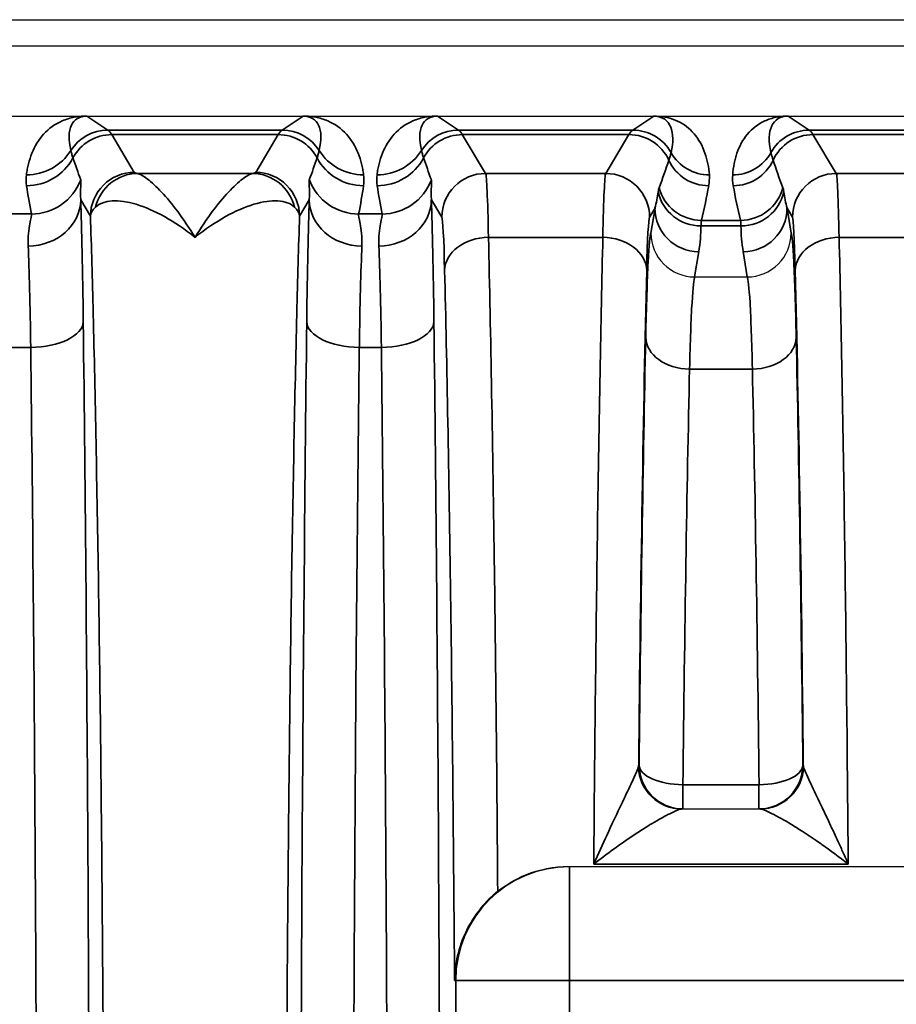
# Model space of a CAD drawing. Header units: millimetres. Extents: x 399 to 6233, y -1870 to 1602.
# Tile 543 of 656: x 6044 to 6054, y -98 to -86. Entities that reach past the tile are written whole.
import ezdxf

# ---------------------------------------------------------------- set-up
doc = ezdxf.new("R2010")
doc.units = ezdxf.units.MM
doc.layers.add('可見 (ISO)', color=7, linetype='Continuous', lineweight=25)
doc.layers.add('窄部可見 (ISO)', color=7, linetype='Continuous', lineweight=35)

msp = doc.modelspace()

# ---------------------------------------------------------------- linework, layer by layer
at = {"layer": '可見 (ISO)'}
for p, q in [((5974.43, -86.296), (6087.43, -86.296)), ((6083.18, -86.596), (5978.68, -86.596)), ((5978.68, -87.396), (6083.18, -87.396)), ((6051.879, -89.23), (6051.88, -89.23)), ((6051.88, -89.23), (6052.479, -89.23)), ((6052.479, -89.23), (6052.48, -89.23)), ((6051.734, -95.296), (6052.625, -95.296)), ((6050.441, -95.952), (6050.453, -95.952)), ((6050.453, -95.952), (6061.907, -95.952))]:
    msp.add_line(p, q, dxfattribs=at)
for start, end in [(241.9654, 241.9662), (283.612, 283.6128)]:
    msp.add_arc((6052.595, -92.296), 3, start, end, dxfattribs=at)
for points, knots in [([(6044.911, -87.396), (6044.918, -87.396), (6044.925, -87.396), (6044.931, -87.396), (6044.937, -87.396), (6044.942, -87.396), (6044.947, -87.396)], [0.00000000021, 0.00000000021, 0.00000000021, 0.00000000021, 0.00002113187, 0.00002113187, 0.00002113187, 0.0000394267, 0.0000394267, 0.0000394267, 0.0000394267]), ([(6047.412, -87.396), (6047.418, -87.396), (6047.424, -87.396), (6047.432, -87.396), (6047.437, -87.396), (6047.443, -87.396), (6047.449, -87.396)], [-0.00000491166, -0.00000491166, -0.00000491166, -0.00000491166, 0.00001772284, 0.00001772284, 0.00001772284, 0.00003506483, 0.00003506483, 0.00003506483, 0.00003506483]), ([(6048.911, -87.396), (6048.918, -87.396), (6048.925, -87.396), (6048.931, -87.396), (6048.937, -87.396), (6048.942, -87.396), (6048.947, -87.396)], [0.00000000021, 0.00000000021, 0.00000000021, 0.00000000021, 0.00002113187, 0.00002113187, 0.00002113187, 0.0000394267, 0.0000394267, 0.0000394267, 0.0000394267]), ([(6052.915, -87.396), (6052.921, -87.396), (6052.928, -87.396), (6052.934, -87.396), (6052.939, -87.396), (6052.943, -87.396), (6052.947, -87.396)], [0.00000000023, 0.00000000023, 0.00000000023, 0.00000000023, 0.00001896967, 0.00001896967, 0.00001896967, 0.00003403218, 0.00003403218, 0.00003403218, 0.00003403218]), ([(6051.38, -88.731), (6051.38, -88.862), (6051.434, -88.991), (6051.527, -89.083), (6051.619, -89.175), (6051.747, -89.229), (6051.879, -89.23)], [-0.0000151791, -0.0000151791, -0.0000151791, -0.0000151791, 0.0003786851, 0.0003786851, 0.0003786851, 0.0007725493, 0.0007725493, 0.0007725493, 0.0007725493]), ([(6052.48, -89.23), (6052.612, -89.229), (6052.741, -89.175), (6052.833, -89.083), (6052.925, -88.991), (6052.979, -88.861), (6052.979, -88.731)], [0, 0, 0, 0, 0.0003900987, 0.0003900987, 0.0003900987, 0.0007801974, 0.0007801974, 0.0007801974, 0.0007801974]), ([(6049.633, -96.235), (6049.726, -96.161), (6049.833, -96.096), (6050.106, -95.984), (6050.278, -95.952), (6050.441, -95.952)], [-0.08433896, -0.08433896, -0.08433896, -0.08433896, -0.048819, -0.048819, 0, 0, 0, 0]), ([(6049.633, -96.235), (6049.564, -96.29), (6049.499, -96.354), (6049.372, -96.508), (6049.314, -96.599), (6049.225, -96.785), (6049.193, -96.878), (6049.151, -97.063), (6049.141, -97.155), (6049.14, -97.248), (6049.14, -97.25), (6049.14, -97.252)], [0.0000025, 0.0000025, 0.0000025, 0.0000025, 0.0273791, 0.0273791, 0.0597, 0.0597, 0.089653, 0.089653, 0.1184213, 0.1184213, 0.1189519, 0.1189519, 0.1189519, 0.1189519])]:
    msp.add_open_spline(points, degree=3, knots=knots, dxfattribs=at)
at = {"layer": '窄部可見 (ISO)'}
for p, q in [((6044.947, -87.396), (6045.185, -87.555)), ((6047.174, -87.555), (6047.412, -87.396)), ((6048.947, -87.396), (6049.185, -87.555)), ((6051.174, -87.555), (6051.413, -87.396)), ((6052.947, -87.396), (6053.185, -87.555)), ((6045.185, -87.555), (6047.174, -87.555)), ((6049.185, -87.555), (6051.174, -87.555)), ((6053.185, -87.555), (6055.174, -87.555)), ((6047.13, -87.606), (6045.229, -87.606)), ((6045.229, -87.606), (6045.487, -88.037)), ((6046.872, -88.037), (6047.13, -87.606)), ((6051.13, -87.606), (6049.229, -87.606)), ((6049.229, -87.606), (6049.495, -88.049)), ((6050.865, -88.049), (6051.13, -87.606)), ((6055.13, -87.606), (6053.229, -87.606)), ((6053.229, -87.606), (6053.495, -88.049)), ((6045.523, -88.049), (6046.836, -88.049)), ((6049.495, -88.049), (6050.865, -88.049)), ((6053.495, -88.049), (6054.865, -88.049)), ((6044.987, -88.536), (6044.876, -88.351)), ((6047.483, -88.351), (6047.372, -88.536)), ((6048.995, -88.549), (6048.876, -88.351)), ((6051.427, -88.446), (6051.364, -88.549)), ((6051.38, -88.731), (6051.427, -88.446)), ((6052.995, -88.549), (6052.933, -88.446)), ((6052.933, -88.446), (6052.979, -88.731)), ((6044.046, -88.511), (6044.314, -88.511)), ((6048.046, -88.511), (6048.314, -88.511)), ((6051.956, -88.584), (6052.403, -88.584)), ((6052.408, -88.648), (6051.951, -88.648)), ((6050.832, -88.778), (6049.527, -88.778)), ((6054.832, -88.778), (6053.527, -88.778)), ((6051.926, -88.941), (6051.879, -89.23)), ((6052.48, -89.23), (6052.433, -88.941)), ((6044.305, -90.034), (6044.054, -90.034)), ((6048.305, -90.034), (6048.054, -90.034)), ((6051.821, -90.28), (6052.538, -90.28)), ((6051.241, -94.796), (6051.246, -94.796)), ((6053.113, -94.796), (6053.119, -94.796)), ((6051.746, -95.02), (6052.613, -95.02)), ((6051.746, -95.296), (6051.746, -95.02)), ((6052.613, -95.296), (6052.613, -95.02)), ((6050.453, -97.252), (6050.453, -95.952)), ((6053.631, -95.925), (6050.728, -95.925)), ((6049.153, -97.252), (6049.14, -97.252)), ((6049.153, -108.34), (6049.153, -97.252)), ((6050.453, -97.252), (6049.153, -97.252)), ((6061.907, -97.252), (6050.453, -97.252)), ((6050.453, -97.252), (6050.453, -108.34))]:
    msp.add_line(p, q, dxfattribs=at)
for centre, major_axis, ratio, start_param, end_param in [((6045.46, -88.238), (-0.641, 0.802), 0.399262, 5.974018, 6.980681), ((6046.899, -88.238), (0.641, 0.802), 0.399262, 5.585689, 6.592352), ((6049.46, -88.238), (-0.641, 0.802), 0.399262, 5.974018, 6.980681), ((6051.42, -87.408), (-0.0748, 0.0028), 0.15772, 4.612064, 4.818035), ((6051.444, -86.897), (-0.021, -0.5), 0.582239, 0.017982, 0.072335), ((6053.414, -88.207), (-0.601, 0.77), 0.425498, 5.962372, 7.023252), ((6045.185, -88.055), (-0.277, -0.416), 0.999683, 3.729704, 4.736367), ((6045.156, -187.589), (0, 100.043), 0.020838, 6.248286, 6.269226), ((6047.203, -187.589), (0, 100.043), 0.020838, 0.01396, 0.034899), ((6047.174, -88.055), (-0.277, 0.416), 0.999683, 4.688411, 5.695074), ((6049.185, -88.055), (-0.277, -0.416), 0.999683, 3.729704, 4.736367), ((6049.156, -187.589), (0, 100.043), 0.020838, 6.248286, 6.269226), ((6051.203, -187.589), (0, 100.043), 0.020838, 0.01396, 0.034899), ((6051.174, -88.055), (-0.277, 0.416), 0.999683, 4.634194, 5.695074), ((6053.185, -88.055), (-0.277, -0.416), 0.999683, 3.729704, 4.790584), ((6053.156, -187.589), (0, 100.043), 0.020838, 6.248286, 6.269226), ((6045.229, -88.106), (-0.429, -0.257), 0.999172, 4.17245, 5.254458), ((6047.13, -88.106), (-0.429, 0.257), 0.999172, 4.17032, 5.252328), ((6049.229, -88.106), (-0.429, -0.257), 0.999172, 4.17245, 5.254458), ((6051.13, -88.106), (-0.429, 0.257), 0.999172, 4.11114, 5.252328), ((6053.229, -88.106), (-0.429, -0.257), 0.999172, 4.17245, 5.313638), ((6044.256, -87.467), (0.595, -0.075), 0.998245, 4.838078, 5.844438), ((6048.103, -87.467), (0.595, 0.075), 0.998245, 3.58034, 4.5867), ((6048.256, -87.467), (-0.595, 0.075), 0.998245, 1.696485, 2.702846), ((6044.258, -87.591), (0.594, 0.083), 0.998238, 4.573579, 5.655239), ((6045.682, -88.861), (-1.006, 2.097), 0.194686, 0.988663, 1.119241), ((6046.677, -88.861), (1.006, 2.097), 0.194686, 5.163945, 5.294522), ((6048.101, -87.591), (0.594, -0.083), 0.998238, 3.769539, 4.851199), ((6048.258, -87.591), (-0.594, -0.083), 0.998238, 1.431986, 2.513646), ((6049.682, -88.861), (-1.006, 2.097), 0.194686, 0.988663, 1.119241), ((6050.765, -88.715), (0.922, 1.951), 0.210639, 5.070965, 5.241361), ((6052.039, -87.69), (0.493, -0.084), 0.998222, 3.739582, 4.880401), ((6052.047, -87.567), (0.499, 0.035), 0.998264, 3.581597, 4.6421), ((6052.313, -87.567), (0.499, -0.035), 0.998264, 4.782678, 5.843181), ((6052.32, -87.69), (0.493, 0.084), 0.998222, 4.544377, 5.685196), ((6053.594, -88.715), (-0.922, 1.951), 0.210639, 1.041825, 1.21222), ((6044.314, -87.913), (0.588, 0.12), 0.998201, 4.511525, 5.723718), ((6045.523, -88.549), (0.093, 0.491), 0.982993, 0.191203, 1.520008), ((6046.836, -88.549), (-0.093, 0.491), 0.982993, 4.763177, 6.091983), ((6048.046, -87.913), (0.588, -0.12), 0.998201, 3.70106, 4.913253), ((6048.314, -87.913), (-0.588, -0.12), 0.998201, 1.369933, 2.582126), ((6049.495, -88.549), (-0.429, -0.257), 0.999172, 4.17245, 5.742515), ((6049.496, -90.58), (-0.003, 2.532), 0.018707, 5.503986, 6.245742), ((6050.863, -90.58), (0.003, 2.532), 0.018707, 0.037443, 0.7792), ((6050.865, -88.549), (-0.429, 0.257), 0.999172, 3.682263, 5.252328), ((6053.495, -88.549), (-0.429, -0.257), 0.999172, 4.17245, 5.742515), ((6053.496, -90.58), (-0.003, 2.532), 0.018707, 5.503986, 6.245742), ((6045.035, -88.945), (0.587, -1.898), 0.297416, 4.213099, 4.391173), ((6047.325, -88.945), (-0.587, -1.898), 0.297416, 1.892012, 2.070087), ((6049.035, -88.945), (0.587, -1.898), 0.297416, 4.213099, 4.391173), ((6051.956, -88.085), (0.485, -0.121), 0.998166, 3.64424, 4.955399), ((6051.354, -88.818), (-0.551, -1.727), 0.284402, 1.796759, 2.032053), ((6053.005, -88.818), (0.551, -1.727), 0.284402, 4.251132, 4.486426), ((6052.403, -88.085), (0.485, 0.121), 0.998166, 4.469379, 5.780538), ((6044.276, -88.351), (0.6, 0.023), 0.876399, 4.678969, 6.239685), ((6044.849, -91.028), (-0.007, 3.096), 0.02085, 5.141677, 5.75691), ((6047.51, -91.028), (0.007, 3.096), 0.02085, 0.526276, 1.141508), ((6048.083, -88.351), (-0.6, 0.023), 0.876399, 0.0435, 1.604216), ((6048.276, -88.351), (0.6, 0.023), 0.876399, 4.678969, 6.239685), ((6048.849, -91.028), (-0.007, 3.096), 0.02085, 5.141677, 5.75691), ((6050.926, -88.447), (0.316, 0.86), 0.52171, 4.902871, 5.118236), ((6051.951, -88.152), (-0.5, 0.002), 0.991894, 0.221473, 1.575179), ((6052.408, -88.152), (0.5, 0.002), 0.991894, 4.708006, 6.061712), ((6053.433, -88.447), (-0.316, 0.86), 0.52171, 1.164949, 1.380315), ((6051.926, -88.446), (-0.493, 0.081), 0.99168, 0.163411, 1.731546), ((6052.433, -88.446), (0.493, 0.081), 0.99168, 4.551639, 6.119774), ((6048.996, -90.658), (0.003, -2.11), 0.022449, 2.362381, 3.10414), ((6051.363, -90.658), (-0.003, -2.11), 0.022449, 3.179046, 3.920805), ((6052.996, -90.658), (0.003, -2.11), 0.022449, 2.362381, 3.10414), ((6051.433, -88.868), (-0.164, -0.971), 0.506318, 1.580737, 1.884292), ((6052.926, -88.868), (0.164, -0.971), 0.506318, 4.398893, 4.702449), ((6049.527, -89.156), (-0.5, -0.012), 0.756341, 4.694068, 6.251166), ((6050.832, -89.156), (0.5, -0.012), 0.756341, 0.032019, 1.589117), ((6053.527, -89.156), (-0.5, -0.012), 0.756341, 4.694068, 6.251166), ((6044.25, -91.108), (0.007, -2.58), 0.02502, 2.000071, 2.615298), ((6048.11, -91.108), (-0.007, -2.58), 0.02502, 3.667887, 4.283115), ((6048.25, -91.108), (0.007, -2.58), 0.02502, 2.000071, 2.615298), ((6051.579, -102.798), (0, -18.032), 0.020942, 3.854426, 4.252602), ((6052.78, -102.798), (0, 18.032), 0.020942, 5.172176, 5.570352), ((6044.305, -89.739), (0.6, 0.007), 0.49083, 4.706597, 6.259146), ((6048.054, -89.739), (-0.6, 0.007), 0.49083, 0.024039, 1.576589), ((6048.305, -89.739), (0.6, 0.007), 0.49083, 4.706597, 6.259146), ((6051.513, -100.454), (0.037, 15.127), 0.020036, 0.800388, 1.187453), ((6051.821, -89.919), (-0.5, 0.011), 0.722333, 0.030288, 1.586603), ((6052.538, -89.919), (0.5, 0.011), 0.722333, 4.696582, 6.252897), ((6052.846, -100.454), (0.037, -15.127), 0.020036, 1.954139, 2.341205), ((6043.82, -102.796), (0, -26), 0.02143, 1.570796, 2.083868), ((6047.82, -102.796), (0, -26), 0.02143, 1.570796, 2.083868), ((6052.013, -100.52), (0.037, 14.702), 0.020614, 0.800391, 1.187456), ((6052.346, -100.52), (0.037, -14.702), 0.020614, 1.954136, 2.341202), ((6050.74, -94.772), (-0.501, 0.023), 0.444094, 3.042618, 3.133652), ((6051.734, -94.796), (0, -0.5), 0.994724, 4.752585, 6.283185), ((6051.74, -94.796), (0, -0.5), 0.999781, 4.712389, 6.283185), ((6051.746, -94.796), (-0.5, 0.005), 0.448798, 0.023437, 1.575518), ((6051.746, -94.796), (0, -0.5), 0.999781, 4.712389, 6.283185), ((6052.613, -94.796), (0.5, 0.005), 0.448798, 4.707667, 6.259748), ((6052.613, -94.796), (0, -0.5), 0.999781, 0, 1.570796), ((6052.619, -94.796), (0, -0.5), 0.999781, 0, 1.570796), ((6052.625, -94.796), (0, -0.5), 0.994724, 0, 1.5306), ((6053.619, -94.772), (-0.501, -0.023), 0.444094, 0.007941, 0.098975), ((6050.453, -97.252), (0, 1.3), 0.999781, 0, 1.570796)]:
    msp.add_ellipse(centre, major_axis=major_axis, ratio=ratio, start_param=start_param, end_param=end_param, dxfattribs=at)
for points, knots in [([(6044.256, -88.066), (6044.259, -88.043), (6044.262, -88.021), (6044.266, -88), (6044.27, -87.978), (6044.275, -87.958), (6044.28, -87.938), (6044.29, -87.897), (6044.303, -87.857), (6044.319, -87.818), (6044.351, -87.738), (6044.396, -87.664), (6044.453, -87.602), (6044.512, -87.536), (6044.585, -87.484), (6044.666, -87.45), (6044.71, -87.431), (6044.756, -87.417), (6044.802, -87.409), (6044.838, -87.402), (6044.874, -87.398), (6044.911, -87.396)], [2.1358688, 2.1358688, 2.1358688, 2.1358688, 2.1945542, 2.1945542, 2.1945542, 2.25329, 2.25329, 2.25329, 2.3713058, 2.3713058, 2.3713058, 2.612508, 2.612508, 2.612508, 2.8678155, 2.8678155, 2.8678155, 3.004742, 3.004742, 3.004742, 3.1094244, 3.1094244, 3.1094244, 3.1094244]), ([(6047.449, -87.396), (6047.485, -87.398), (6047.521, -87.402), (6047.557, -87.409), (6047.604, -87.417), (6047.649, -87.431), (6047.693, -87.45), (6047.774, -87.484), (6047.847, -87.536), (6047.907, -87.602), (6047.963, -87.664), (6048.008, -87.738), (6048.04, -87.818), (6048.056, -87.857), (6048.069, -87.897), (6048.079, -87.938), (6048.084, -87.958), (6048.089, -87.978), (6048.093, -88), (6048.097, -88.021), (6048.1, -88.043), (6048.103, -88.066)], [3.1737609, 3.1737609, 3.1737609, 3.1737609, 3.2784434, 3.2784434, 3.2784434, 3.4153698, 3.4153698, 3.4153698, 3.6706773, 3.6706773, 3.6706773, 3.9118795, 3.9118795, 3.9118795, 4.0298953, 4.0298953, 4.0298953, 4.0886311, 4.0886311, 4.0886311, 4.1473165, 4.1473165, 4.1473165, 4.1473165]), ([(6048.256, -88.066), (6048.259, -88.043), (6048.262, -88.021), (6048.266, -88), (6048.27, -87.978), (6048.275, -87.958), (6048.28, -87.938), (6048.29, -87.897), (6048.303, -87.857), (6048.319, -87.818), (6048.351, -87.738), (6048.396, -87.664), (6048.453, -87.602), (6048.512, -87.536), (6048.585, -87.484), (6048.666, -87.45), (6048.71, -87.431), (6048.756, -87.417), (6048.802, -87.409), (6048.838, -87.402), (6048.874, -87.398), (6048.911, -87.396)], [5.2774615, 5.2774615, 5.2774615, 5.2774615, 5.3361469, 5.3361469, 5.3361469, 5.3948827, 5.3948827, 5.3948827, 5.5128985, 5.5128985, 5.5128985, 5.7541006, 5.7541006, 5.7541006, 6.0094082, 6.0094082, 6.0094082, 6.1463346, 6.1463346, 6.1463346, 6.2510171, 6.2510171, 6.2510171, 6.2510171]), ([(6051.61, -87.811), (6051.636, -87.698), (6051.637, -87.594), (6051.607, -87.521), (6051.592, -87.482), (6051.568, -87.452), (6051.538, -87.431), (6051.508, -87.41), (6051.469, -87.399), (6051.428, -87.397)], [2.081652, 2.081652, 2.081652, 2.081652, 2.583772, 2.583772, 2.583772, 2.845034, 2.845034, 2.845034, 3.110834, 3.110834, 3.110834, 3.110834]), ([(6051.444, -87.396), (6051.528, -87.4), (6051.61, -87.418), (6051.684, -87.452), (6051.756, -87.486), (6051.82, -87.535), (6051.873, -87.597), (6051.927, -87.659), (6051.968, -87.734), (6051.997, -87.819), (6052.024, -87.896), (6052.04, -87.98), (6052.047, -88.067)], [3.172351, 3.172351, 3.172351, 3.172351, 3.439835, 3.439835, 3.439835, 3.701232, 3.701232, 3.701232, 3.963683, 3.963683, 3.963683, 4.201533, 4.201533, 4.201533, 4.201533]), ([(6052.313, -88.067), (6052.316, -88.02), (6052.322, -87.976), (6052.33, -87.935), (6052.334, -87.915), (6052.339, -87.895), (6052.344, -87.876), (6052.349, -87.856), (6052.355, -87.837), (6052.362, -87.818), (6052.389, -87.74), (6052.428, -87.667), (6052.479, -87.604), (6052.534, -87.539), (6052.602, -87.486), (6052.679, -87.451), (6052.72, -87.432), (6052.763, -87.418), (6052.808, -87.409), (6052.843, -87.402), (6052.879, -87.398), (6052.915, -87.396)], [2.081652, 2.081652, 2.081652, 2.081652, 2.208869, 2.208869, 2.208869, 2.271875, 2.271875, 2.271875, 2.334716, 2.334716, 2.334716, 2.587926, 2.587926, 2.587926, 2.853633, 2.853633, 2.853633, 2.996766, 2.996766, 2.996766, 3.110834, 3.110834, 3.110834, 3.110834]), ([(6044.763, -87.788), (6044.765, -87.799), (6044.769, -87.812), (6044.773, -87.825), (6044.777, -87.84), (6044.782, -87.855), (6044.788, -87.872)], [0, 0, 0, 0, 0.001000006, 0.001000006, 0.001000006, 0.00208995, 0.00208995, 0.00208995, 0.00208995]), ([(6047.572, -87.872), (6047.577, -87.857), (6047.581, -87.842), (6047.585, -87.829), (6047.59, -87.814), (6047.593, -87.8), (6047.596, -87.788)], [0, 0, 0, 0, 0.001000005, 0.001000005, 0.001000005, 0.002089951, 0.002089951, 0.002089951, 0.002089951]), ([(6048.763, -87.788), (6048.765, -87.799), (6048.769, -87.812), (6048.773, -87.825), (6048.777, -87.84), (6048.782, -87.855), (6048.788, -87.872)], [0, 0, 0, 0, 0.001000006, 0.001000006, 0.001000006, 0.00208995, 0.00208995, 0.00208995, 0.00208995]), ([(6051.585, -87.898), (6051.59, -87.883), (6051.595, -87.868), (6051.599, -87.854), (6051.603, -87.839), (6051.607, -87.825), (6051.61, -87.811)], [0, 0, 0, 0, 0.001000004, 0.001000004, 0.001000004, 0.002089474, 0.002089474, 0.002089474, 0.002089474]), ([(6052.749, -87.811), (6052.752, -87.823), (6052.755, -87.836), (6052.759, -87.85), (6052.764, -87.865), (6052.769, -87.881), (6052.774, -87.898)], [0, 0, 0, 0, 0.001000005, 0.001000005, 0.001000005, 0.002089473, 0.002089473, 0.002089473, 0.002089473]), ([(6044.875, -88.122), (6044.88, -88.134), (6044.879, -88.159), (6044.877, -88.196), (6044.877, -88.197), (6044.876, -88.198), (6044.876, -88.199), (6044.874, -88.236), (6044.871, -88.286), (6044.876, -88.351)], [0, 0, 0, 0, 0.000774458, 0.000774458, 0.000774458, 0.000793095, 0.000793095, 0.000793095, 0.001548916, 0.001548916, 0.001548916, 0.001548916]), ([(6045.487, -88.037), (6045.356, -88.037), (6045.226, -88.091), (6045.134, -88.183), (6045.041, -88.276), (6044.987, -88.406), (6044.987, -88.536)], [0, 0, 0, 0, 0.5, 0.5, 0.5, 1, 1, 1, 1]), ([(6045.523, -88.049), (6045.55, -88.056), (6045.59, -88.077), (6045.637, -88.113), (6045.684, -88.149), (6045.739, -88.199), (6045.798, -88.262), (6045.856, -88.324), (6045.918, -88.398), (6045.982, -88.484), (6046.046, -88.57), (6046.114, -88.67), (6046.18, -88.778)], [0, 0, 0, 0, 0.000534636, 0.000534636, 0.000534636, 0.001069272, 0.001069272, 0.001069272, 0.001603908, 0.001603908, 0.001603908, 0.002138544, 0.002138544, 0.002138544, 0.002138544]), ([(6046.18, -88.778), (6046.313, -88.56), (6046.445, -88.387), (6046.62, -88.199), (6046.675, -88.149), (6046.769, -88.077), (6046.809, -88.056), (6046.836, -88.049)], [-0.000011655, -0.000011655, -0.000011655, -0.000011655, 0.001067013, 0.001067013, 0.001606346, 0.001606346, 0.00214568, 0.00214568, 0.00214568, 0.00214568]), ([(6047.372, -88.536), (6047.372, -88.406), (6047.318, -88.276), (6047.225, -88.183), (6047.133, -88.091), (6047.003, -88.037), (6046.872, -88.037)], [0, 0, 0, 0, 0.5, 0.5, 0.5, 1, 1, 1, 1]), ([(6047.483, -88.351), (6047.489, -88.286), (6047.485, -88.235), (6047.483, -88.198), (6047.483, -88.197), (6047.483, -88.197), (6047.483, -88.196), (6047.48, -88.158), (6047.479, -88.134), (6047.484, -88.122)], [0, 0, 0, 0, 0.000759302, 0.000759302, 0.000759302, 0.000774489, 0.000774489, 0.000774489, 0.001548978, 0.001548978, 0.001548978, 0.001548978]), ([(6048.875, -88.122), (6048.88, -88.134), (6048.879, -88.159), (6048.877, -88.196), (6048.877, -88.197), (6048.876, -88.198), (6048.876, -88.199), (6048.874, -88.236), (6048.871, -88.286), (6048.876, -88.351)], [0, 0, 0, 0, 0.000774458, 0.000774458, 0.000774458, 0.000793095, 0.000793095, 0.000793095, 0.001548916, 0.001548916, 0.001548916, 0.001548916]), ([(6051.463, -88.258), (6051.464, -88.248), (6051.466, -88.239), (6051.468, -88.231), (6051.469, -88.224), (6051.471, -88.218), (6051.473, -88.212)], [0, 0, 0, 0, 0.0003730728, 0.0003730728, 0.0003730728, 0.0007194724, 0.0007194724, 0.0007194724, 0.0007194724]), ([(6052.886, -88.212), (6052.888, -88.218), (6052.89, -88.224), (6052.891, -88.231), (6052.893, -88.239), (6052.895, -88.248), (6052.896, -88.258)], [0, 0, 0, 0, 0.0003464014, 0.0003464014, 0.0003464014, 0.0007194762, 0.0007194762, 0.0007194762, 0.0007194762]), ([(6046.18, -88.778), (6045.944, -88.59), (6045.712, -88.462), (6045.508, -88.401), (6045.305, -88.341), (6045.133, -88.35), (6045.046, -88.432)], [-0.000011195, -0.000011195, -0.000011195, -0.000011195, 0.001104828, 0.001104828, 0.001104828, 0.002220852, 0.002220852, 0.002220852, 0.002220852]), ([(6047.314, -88.432), (6047.27, -88.391), (6047.204, -88.368), (6047.125, -88.363), (6047.047, -88.358), (6046.953, -88.371), (6046.852, -88.401), (6046.65, -88.461), (6046.415, -88.59), (6046.18, -88.778)], [0, 0, 0, 0, 0.000558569, 0.000558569, 0.000558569, 0.001117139, 0.001117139, 0.001117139, 0.002234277, 0.002234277, 0.002234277, 0.002234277]), ([(6044.276, -88.877), (6044.271, -88.769), (6044.285, -88.685), (6044.308, -88.563), (6044.317, -88.525), (6044.314, -88.511)], [0, 0, 0, 0, 0.000661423, 0.000661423, 0.001322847, 0.001322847, 0.001322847, 0.001322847]), ([(6044.987, -117.056), (6044.998, -116.709), (6045.008, -116.336), (6045.018, -115.947), (6045.02, -115.884), (6045.021, -115.819), (6045.023, -115.754), (6045.034, -115.29), (6045.045, -114.794), (6045.054, -114.275), (6045.064, -113.757), (6045.073, -113.213), (6045.082, -112.643), (6045.09, -112.074), (6045.098, -111.476), (6045.105, -110.86), (6045.108, -110.599), (6045.11, -110.335), (6045.113, -110.068), (6045.117, -109.704), (6045.12, -109.334), (6045.123, -108.959), (6045.128, -108.308), (6045.133, -107.637), (6045.136, -106.953), (6045.143, -105.583), (6045.147, -104.197), (6045.147, -102.796), (6045.147, -101.395), (6045.143, -100.01), (6045.136, -98.639), (6045.13, -97.559), (6045.123, -96.519), (6045.113, -95.524), (6045.11, -95.257), (6045.108, -94.993), (6045.105, -94.732), (6045.098, -94.116), (6045.09, -93.519), (6045.082, -92.949), (6045.073, -92.38), (6045.064, -91.836), (6045.054, -91.317), (6045.045, -90.798), (6045.034, -90.302), (6045.023, -89.838), (6045.021, -89.773), (6045.02, -89.708), (6045.018, -89.645), (6045.008, -89.256), (6044.998, -88.883), (6044.987, -88.536)], [0.0267397, 0.0267397, 0.0267397, 0.0267397, 0.0775919, 0.0775919, 0.0775919, 0.0858976, 0.0858976, 0.0858976, 0.1450554, 0.1450554, 0.1450554, 0.2042133, 0.2042133, 0.2042133, 0.2633711, 0.2633711, 0.2633711, 0.2884173, 0.2884173, 0.2884173, 0.322529, 0.322529, 0.322529, 0.3816868, 0.3816868, 0.3816868, 0.5, 0.5, 0.5, 0.6183182, 0.6183182, 0.6183182, 0.7115983, 0.7115983, 0.7115983, 0.7366339, 0.7366339, 0.7366339, 0.7957918, 0.7957918, 0.7957918, 0.8549496, 0.8549496, 0.8549496, 0.9141075, 0.9141075, 0.9141075, 0.9224155, 0.9224155, 0.9224155, 0.9732653, 0.9732653, 0.9732653, 0.9732653]), ([(6047.372, -88.536), (6047.361, -88.883), (6047.351, -89.256), (6047.341, -89.645), (6047.339, -89.708), (6047.338, -89.773), (6047.336, -89.838), (6047.325, -90.302), (6047.315, -90.798), (6047.305, -91.317), (6047.295, -91.835), (6047.286, -92.379), (6047.277, -92.949), (6047.269, -93.518), (6047.261, -94.116), (6047.255, -94.732), (6047.252, -94.993), (6047.249, -95.257), (6047.246, -95.524), (6047.243, -95.888), (6047.239, -96.258), (6047.236, -96.633), (6047.231, -97.284), (6047.227, -97.955), (6047.223, -98.639), (6047.216, -100.009), (6047.212, -101.395), (6047.212, -102.796), (6047.212, -104.197), (6047.216, -105.582), (6047.223, -106.953), (6047.229, -108.033), (6047.236, -109.073), (6047.246, -110.068), (6047.249, -110.335), (6047.252, -110.599), (6047.255, -110.86), (6047.261, -111.476), (6047.269, -112.073), (6047.277, -112.643), (6047.286, -113.212), (6047.295, -113.756), (6047.305, -114.275), (6047.315, -114.794), (6047.325, -115.29), (6047.336, -115.754), (6047.338, -115.819), (6047.339, -115.884), (6047.341, -115.947), (6047.351, -116.336), (6047.361, -116.709), (6047.372, -117.056)], [0.0267397, 0.0267397, 0.0267397, 0.0267397, 0.0775919, 0.0775919, 0.0775919, 0.0858976, 0.0858976, 0.0858976, 0.1450554, 0.1450554, 0.1450554, 0.2042133, 0.2042133, 0.2042133, 0.2633711, 0.2633711, 0.2633711, 0.2884173, 0.2884173, 0.2884173, 0.322529, 0.322529, 0.322529, 0.3816868, 0.3816868, 0.3816868, 0.5, 0.5, 0.5, 0.6183182, 0.6183182, 0.6183182, 0.7115983, 0.7115983, 0.7115983, 0.7366339, 0.7366339, 0.7366339, 0.7957918, 0.7957918, 0.7957918, 0.8549496, 0.8549496, 0.8549496, 0.9141075, 0.9141075, 0.9141075, 0.9224155, 0.9224155, 0.9224155, 0.9732653, 0.9732653, 0.9732653, 0.9732653]), ([(6048.046, -88.511), (6048.042, -88.525), (6048.051, -88.562), (6048.074, -88.684), (6048.088, -88.769), (6048.083, -88.877)], [0, 0, 0, 0, 0.000661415, 0.000661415, 0.001322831, 0.001322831, 0.001322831, 0.001322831]), ([(6048.276, -88.877), (6048.271, -88.769), (6048.285, -88.685), (6048.308, -88.563), (6048.317, -88.525), (6048.314, -88.511)], [0, 0, 0, 0, 0.000661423, 0.000661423, 0.001322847, 0.001322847, 0.001322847, 0.001322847]), ([(6051.956, -88.584), (6051.955, -88.59), (6051.953, -88.598), (6051.953, -88.609), (6051.952, -88.619), (6051.951, -88.632), (6051.951, -88.648)], [0, 0, 0, 0, 0.0003301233, 0.0003301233, 0.0003301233, 0.0006862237, 0.0006862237, 0.0006862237, 0.0006862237]), ([(6052.408, -88.648), (6052.408, -88.632), (6052.407, -88.619), (6052.407, -88.609), (6052.406, -88.598), (6052.405, -88.59), (6052.403, -88.584)], [0, 0, 0, 0, 0.0003560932, 0.0003560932, 0.0003560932, 0.0006862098, 0.0006862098, 0.0006862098, 0.0006862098]), ([(6049.527, -88.778), (6049.553, -89.875), (6049.576, -91.165), (6049.595, -92.585), (6049.611, -93.734), (6049.623, -94.967), (6049.633, -96.235)], [2.2837463, 2.2837463, 2.2837463, 2.2837463, 2.5578984, 2.5578984, 2.5578984, 2.7796713, 2.7796713, 2.7796713, 2.7796713]), ([(6050.728, -95.925), (6050.739, -94.575), (6050.754, -93.27), (6050.771, -92.068), (6050.789, -90.851), (6050.809, -89.74), (6050.832, -88.778)], [0.3798324, 0.3798324, 0.3798324, 0.3798324, 0.617412, 0.617412, 0.617412, 0.8578464, 0.8578464, 0.8578464, 0.8578464]), ([(6051.321, -89.919), (6051.329, -89.564), (6051.338, -89.266), (6051.349, -89.061), (6051.359, -88.862), (6051.369, -88.751), (6051.38, -88.731)], [3.9488824, 3.9488824, 3.9488824, 3.9488824, 4.3153166, 4.3153166, 4.3153166, 4.6719252, 4.6719252, 4.6719252, 4.6719252]), ([(6052.979, -88.731), (6052.99, -88.751), (6053, -88.862), (6053.01, -89.061), (6053.021, -89.266), (6053.03, -89.564), (6053.038, -89.919)], [4.7528527, 4.7528527, 4.7528527, 4.7528527, 5.1094614, 5.1094614, 5.1094614, 5.4758956, 5.4758956, 5.4758956, 5.4758956]), ([(6053.527, -88.778), (6053.55, -89.74), (6053.57, -90.851), (6053.588, -92.068), (6053.605, -93.27), (6053.62, -94.575), (6053.631, -95.925)], [2.2837463, 2.2837463, 2.2837463, 2.2837463, 2.5241806, 2.5241806, 2.5241806, 2.7617603, 2.7617603, 2.7617603, 2.7617603]), ([(6049.14, -97.252), (6049.129, -95.721), (6049.114, -94.228), (6049.095, -92.861), (6049.076, -91.477), (6049.053, -90.221), (6049.027, -89.156)], [3.4541443, 3.4541443, 3.4541443, 3.4541443, 3.7251656, 3.7251656, 3.7251656, 3.999439, 3.999439, 3.999439, 3.999439]), ([(6051.88, -89.23), (6051.87, -89.245), (6051.859, -89.344), (6051.849, -89.523), (6051.838, -89.704), (6051.829, -89.967), (6051.821, -90.28)], [1.6057029, 1.6057029, 1.6057029, 1.6057029, 1.9678402, 1.9678402, 1.9678402, 2.3343029, 2.3343029, 2.3343029, 2.3343029]), ([(6052.538, -90.28), (6052.53, -89.967), (6052.521, -89.704), (6052.511, -89.523), (6052.5, -89.344), (6052.49, -89.245), (6052.479, -89.23)], [0.8072897, 0.8072897, 0.8072897, 0.8072897, 1.1737525, 1.1737525, 1.1737525, 1.5358897, 1.5358897, 1.5358897, 1.5358897]), ([(6044.905, -89.739), (6044.929, -91.721), (6044.947, -93.847), (6044.959, -96.047), (6044.971, -98.247), (6044.977, -100.521), (6044.977, -102.796)], [5.7701132, 5.7701132, 5.7701132, 5.7701132, 6.0266493, 6.0266493, 6.0266493, 6.2831853, 6.2831853, 6.2831853, 6.2831853]), ([(6047.454, -115.853), (6047.431, -113.871), (6047.413, -111.745), (6047.4, -109.545), (6047.388, -107.345), (6047.382, -105.071), (6047.382, -102.796), (6047.382, -100.521), (6047.388, -98.247), (6047.4, -96.047), (6047.413, -93.847), (6047.431, -91.721), (6047.454, -89.739)], [2.628521, 2.628521, 2.628521, 2.628521, 2.885057, 2.885057, 2.885057, 3.141593, 3.141593, 3.141593, 3.398129, 3.398129, 3.398129, 3.654665, 3.654665, 3.654665, 3.654665]), ([(6048.905, -89.739), (6048.929, -91.721), (6048.947, -93.847), (6048.959, -96.047), (6048.971, -98.247), (6048.977, -100.521), (6048.977, -102.796)], [5.7701132, 5.7701132, 5.7701132, 5.7701132, 6.0266493, 6.0266493, 6.0266493, 6.2831853, 6.2831853, 6.2831853, 6.2831853]), ([(6048.054, -90.034), (6048.03, -91.971), (6048.012, -94.048), (6047.988, -98.35), (6047.982, -100.573), (6047.982, -105.019), (6047.988, -107.242), (6048.012, -111.544), (6048.03, -113.621), (6048.054, -115.558)], [2.628521, 2.628521, 2.628521, 2.628521, 2.885057, 2.885057, 3.141593, 3.141593, 3.398129, 3.398129, 3.654665, 3.654665, 3.654665, 3.654665]), ([(6050.728, -95.925), (6050.83, -95.695), (6050.932, -95.476), (6051.025, -95.281), (6051.03, -95.27), (6051.035, -95.26), (6051.04, -95.249), (6051.081, -95.163), (6051.12, -95.083), (6051.154, -95.011), (6051.158, -95.002), (6051.162, -94.993), (6051.166, -94.985), (6051.183, -94.949), (6051.199, -94.915), (6051.211, -94.885), (6051.223, -94.858), (6051.232, -94.834), (6051.237, -94.816)], [-0.00000792, -0.00000792, -0.00000792, -0.00000792, 0.000796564, 0.000796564, 0.000796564, 0.000840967, 0.000840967, 0.000840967, 0.001198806, 0.001198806, 0.001198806, 0.001242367, 0.001242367, 0.001242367, 0.001429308, 0.001429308, 0.001429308, 0.001601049, 0.001601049, 0.001601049, 0.001601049]), ([(6053.122, -94.816), (6053.127, -94.834), (6053.136, -94.858), (6053.148, -94.885), (6053.161, -94.915), (6053.176, -94.949), (6053.193, -94.985), (6053.197, -94.993), (6053.201, -95.002), (6053.205, -95.011), (6053.239, -95.083), (6053.278, -95.164), (6053.319, -95.249), (6053.324, -95.26), (6053.329, -95.27), (6053.334, -95.281), (6053.358, -95.33), (6053.381, -95.38), (6053.406, -95.432), (6053.427, -95.477), (6053.448, -95.523), (6053.47, -95.57), (6053.486, -95.603), (6053.501, -95.637), (6053.517, -95.671), (6053.536, -95.713), (6053.555, -95.754), (6053.574, -95.797), (6053.593, -95.839), (6053.612, -95.882), (6053.631, -95.925)], [0, 0, 0, 0, 0.000171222, 0.000171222, 0.000171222, 0.000358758, 0.000358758, 0.000358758, 0.000403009, 0.000403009, 0.000403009, 0.000761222, 0.000761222, 0.000761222, 0.000806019, 0.000806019, 0.000806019, 0.001007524, 0.001007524, 0.001007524, 0.001183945, 0.001183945, 0.001183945, 0.001309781, 0.001309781, 0.001309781, 0.001460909, 0.001460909, 0.001460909, 0.001612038, 0.001612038, 0.001612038, 0.001612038]), ([(6051.734, -95.296), (6051.725, -95.296), (6051.707, -95.301), (6051.684, -95.31), (6051.659, -95.32), (6051.628, -95.334), (6051.595, -95.351), (6051.588, -95.354), (6051.582, -95.357), (6051.575, -95.361), (6051.538, -95.38), (6051.497, -95.402), (6051.454, -95.427), (6051.419, -95.447), (6051.383, -95.469), (6051.346, -95.491), (6051.337, -95.497), (6051.328, -95.502), (6051.319, -95.508), (6051.273, -95.537), (6051.226, -95.568), (6051.177, -95.6), (6051.032, -95.696), (6050.88, -95.807), (6050.728, -95.925)], [0, 0, 0, 0, 0.000176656, 0.000176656, 0.000176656, 0.000361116, 0.000361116, 0.000361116, 0.000395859, 0.000395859, 0.000395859, 0.000593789, 0.000593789, 0.000593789, 0.000753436, 0.000753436, 0.000753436, 0.000791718, 0.000791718, 0.000791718, 0.000989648, 0.000989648, 0.000989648, 0.001583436, 0.001583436, 0.001583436, 0.001583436]), ([(6053.631, -95.925), (6053.53, -95.846), (6053.429, -95.771), (6053.329, -95.701), (6053.324, -95.697), (6053.318, -95.693), (6053.313, -95.689), (6053.219, -95.624), (6053.127, -95.563), (6053.04, -95.508), (6053.031, -95.502), (6053.022, -95.497), (6053.013, -95.492), (6052.931, -95.441), (6052.851, -95.395), (6052.784, -95.361), (6052.777, -95.357), (6052.771, -95.354), (6052.764, -95.351), (6052.731, -95.334), (6052.7, -95.32), (6052.675, -95.31), (6052.652, -95.301), (6052.634, -95.296), (6052.625, -95.296)], [-0.000006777, -0.000006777, -0.000006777, -0.000006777, 0.000388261, 0.000388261, 0.000388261, 0.000410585, 0.000410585, 0.000410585, 0.000783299, 0.000783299, 0.000783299, 0.000821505, 0.000821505, 0.000821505, 0.001178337, 0.001178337, 0.001178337, 0.00121301, 0.00121301, 0.00121301, 0.001397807, 0.001397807, 0.001397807, 0.001573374, 0.001573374, 0.001573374, 0.001573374])]:
    msp.add_open_spline(points, degree=3, knots=knots, dxfattribs=at)
for points in [[(6044.258, -88.19), (6044.252, -88.148), (6044.251, -88.107), (6044.256, -88.066)], [(6045.487, -88.037), (6045.49, -88.041), (6045.501, -88.045), (6045.523, -88.049)], [(6046.836, -88.049), (6046.858, -88.045), (6046.87, -88.041), (6046.872, -88.037)], [(6048.103, -88.066), (6048.108, -88.107), (6048.107, -88.148), (6048.101, -88.19)], [(6048.258, -88.19), (6048.252, -88.148), (6048.251, -88.107), (6048.256, -88.066)], [(6052.047, -88.067), (6052.049, -88.108), (6052.046, -88.149), (6052.039, -88.19)], [(6052.32, -88.19), (6052.313, -88.149), (6052.31, -88.108), (6052.313, -88.067)], [(6045.046, -88.432), (6045.009, -88.467), (6044.99, -88.501), (6044.987, -88.536)], [(6047.372, -88.536), (6047.369, -88.501), (6047.35, -88.467), (6047.314, -88.432)]]:
    msp.add_open_spline(points, degree=3, dxfattribs=at)

doc.saveas('drawing.dxf')
